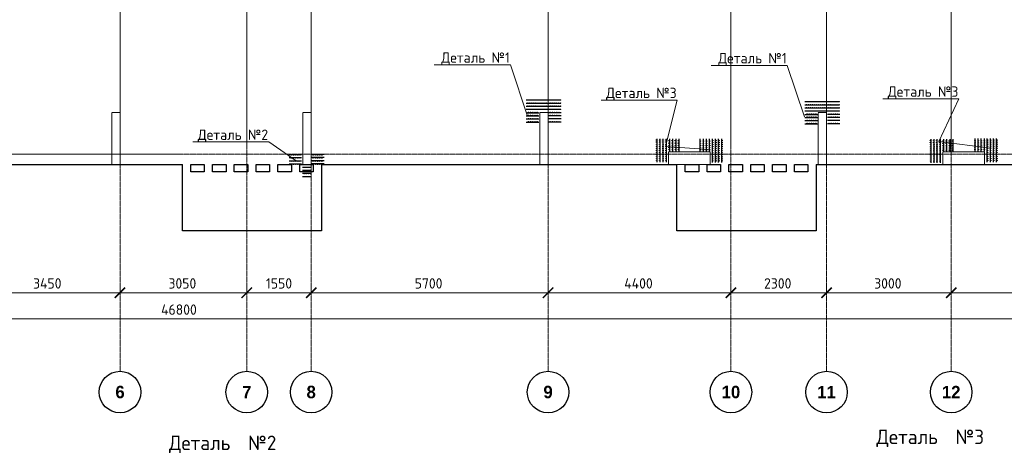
# Model space of a CAD drawing. Header units: millimetres. Extents: x -5898314 to 1055204, y -720802 to 1562611.
# Tile 351 of 362: x 217479 to 241170, y -51721 to -41264. Entities that reach past the tile are written whole.
import ezdxf
from ezdxf import colors
from ezdxf.entities.mleader import LeaderData, LeaderLine
from ezdxf.math import Vec2, Vec3

# ---------------------------------------------------------------- set-up
doc = ezdxf.new("R2010")
doc.units = ezdxf.units.MM
for name, pattern in [('______5', [1100, 800, -100, 100, -100]), ('DASHED', [7, 5, -2, 0]), ('осевая', [50.8, 31.75, -6.35, 6.35, -6.35])]:
    doc.linetypes.add(name, pattern=pattern)
doc.layers.add('Колонна_ бетон', color=7, linetype='Continuous', lineweight=50, true_color=0xb4b496)
for name, color, linetype, lineweight in [('Оси', 40, '______5', 18), ('осн.сетка', 4, 'Continuous', 60), ('Перекрытие ж_бетон', 1, 'Continuous', 30), ('подоснова', 151, 'Continuous', 5), ('размер', 1, 'Continuous', 25), ('РАЗМЕРЫ', 1, 'Continuous', 9)]:
    doc.layers.add(name, color=color, linetype=linetype, lineweight=lineweight)
doc.styles.add('Century Gothic', font='GOTHIC.TTF')
doc.styles.add('GOST-2.304_Type-B', font='GOST_Common.ttf')
doc.styles.add('ГОСТ', font='GOST_Common.ttf')
doc.dimstyles.new('СПДС', dxfattribs={"dimscale": 100, "dimtxt": 2.5, "dimasz": 2, "dimexe": 1.25, "dimexo": 0, "dimtad": 1, "dimdec": 0, "dimrnd": 5, "dimtxsty": 'GOST-2.304_Type-B', "dimblk": 'ARCHTICK', "dimcen": 2.5, "dimdle": 2, "dimclrd": 1, "dimclre": 1, "dimclrt": 1, "dimadec": 0, "dimazin": 2, "dimtfac": 0.75, "dimtdec": 0, "dimtmove": 1, "dimatfit": 3, "dimfxl": 1, "dimtfillclr": 256, "dimtolj": 1, "dimarcsym": 1})

# ---------------------------------------------------------------- blocks, each defined once
blk = doc.blocks.new('_ArchTick')
at = {"color": 0, "linetype": 'ByBlock', "const_width": 0.15}
blk.add_lwpolyline([(-0.5, -0.5), (0.5, 0.5)], dxfattribs=at)
blk = doc.blocks.new('*D1441')
at = {"color": 1, "lineweight": -2, "transparency": 16777216}
for p, q in [((-85705, -346670), (-85705, -346545)), ((-38905, -346670), (-38905, -346545)), ((-85905, -346670), (-38705, -346670))]:
    blk.add_line(p, q, dxfattribs=at)
at = {"layer": 'DEFPOINTS', "color": 0, "lineweight": 0, "transparency": 16777216}
for p in [(-85705, -346670), (-38905, -346670), (-38905, -346670)]:
    blk.add_point(p, dxfattribs=at)
at = {"color": 1, "lineweight": -2, "transparency": 16777216, "xscale": 250, "yscale": 250, "zscale": 250, "rotation": 180}
blk.add_blockref('_ArchTick', (-85705, -346670), dxfattribs=at)
at = {"color": 1, "lineweight": -2, "transparency": 16777216, "xscale": 250, "yscale": 250, "zscale": 250}
blk.add_blockref('_ArchTick', (-38905, -346670), dxfattribs=at)
at = {"color": 1, "lineweight": 0, "transparency": 16777216, "insert": (-67487, -346445), "char_height": 250, "width": 104166.67, "attachment_point": 5, "style": 'GOST-2.304_Type-B'}
blk.add_mtext('\\A1;46800', dxfattribs=at)
blk = doc.blocks.new('NSY101')
at = {"color": 0, "linetype": 'ByBlock', "lineweight": -2}
blk.add_circle((0, 0), 50, dxfattribs=at)
blk = doc.blocks.new('СЛОЖНЫЙ_ОБЪЕКТ_33')
at = {"layer": 'Оси', "color": 16, "linetype": 'Continuous', "lineweight": 25, "transparency": 33554687, "xscale": 9.999999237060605, "yscale": 9.999999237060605, "zscale": 9.999999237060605}
blk.add_blockref('NSY101', (21513, -43009), dxfattribs=at)
at = {"layer": 'Оси', "color": 16, "linetype": 'Continuous', "lineweight": 25, "transparency": 33554687, "insert": (21513, -43009), "char_height": 300, "width": 385, "attachment_point": 5, "style": 'Century Gothic'}
blk.add_mtext('\\A1;{\\fCentury Gothic|i0|b1;\\H300.000000;\\W1.000000;\\C16;6}\\P', dxfattribs=at)
blk = doc.blocks.new('СЛОЖНЫЙ_ОБЪЕКТ_34')
at = {"layer": 'Оси', "color": 16, "linetype": 'Continuous', "lineweight": 25, "transparency": 33554687, "xscale": 9.999999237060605, "yscale": 9.999999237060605, "zscale": 9.999999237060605}
blk.add_blockref('NSY101', (24563, -43009), dxfattribs=at)
at = {"layer": 'Оси', "color": 16, "linetype": 'Continuous', "lineweight": 25, "transparency": 33554687, "insert": (24563, -43009), "char_height": 300, "width": 385, "attachment_point": 5, "style": 'Century Gothic'}
blk.add_mtext('\\A1;{\\fCentury Gothic|i0|b1;\\H300.000000;\\W1.000000;\\C16;7}\\P', dxfattribs=at)
blk = doc.blocks.new('СЛОЖНЫЙ_ОБЪЕКТ_35')
at = {"layer": 'Оси', "color": 16, "linetype": 'Continuous', "lineweight": 25, "transparency": 33554687, "xscale": 9.999999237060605, "yscale": 9.999999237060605, "zscale": 9.999999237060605}
blk.add_blockref('NSY101', (26113, -43009), dxfattribs=at)
at = {"layer": 'Оси', "color": 16, "linetype": 'Continuous', "lineweight": 25, "transparency": 33554687, "insert": (26113, -43009), "char_height": 300, "width": 385, "attachment_point": 5, "style": 'Century Gothic'}
blk.add_mtext('\\A1;{\\fCentury Gothic|i0|b1;\\H300.000000;\\W1.000000;\\C16;8}\\P', dxfattribs=at)
blk = doc.blocks.new('СЛОЖНЫЙ_ОБЪЕКТ_36')
at = {"layer": 'Оси', "color": 16, "linetype": 'Continuous', "lineweight": 25, "transparency": 33554687, "xscale": 9.999999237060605, "yscale": 9.999999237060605, "zscale": 9.999999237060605}
blk.add_blockref('NSY101', (31813, -43009), dxfattribs=at)
at = {"layer": 'Оси', "color": 16, "linetype": 'Continuous', "lineweight": 25, "transparency": 33554687, "insert": (31813, -43009), "char_height": 300, "width": 385, "attachment_point": 5, "style": 'Century Gothic'}
blk.add_mtext('\\A1;{\\fCentury Gothic|i0|b1;\\H300.000000;\\W1.000000;\\C16;9}\\P', dxfattribs=at)
blk = doc.blocks.new('СЛОЖНЫЙ_ОБЪЕКТ_37')
at = {"layer": 'Оси', "color": 16, "linetype": 'Continuous', "lineweight": 25, "transparency": 33554687, "xscale": 9.999999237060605, "yscale": 9.999999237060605, "zscale": 9.999999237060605}
blk.add_blockref('NSY101', (36213, -43009), dxfattribs=at)
at = {"layer": 'Оси', "color": 16, "linetype": 'Continuous', "lineweight": 25, "transparency": 33554687, "insert": (36213, -43009), "char_height": 300, "width": 620, "attachment_point": 5, "style": 'Century Gothic'}
blk.add_mtext('\\A1;{\\fCentury Gothic|i0|b1;\\H300.000000;\\W1.000000;\\C16;10}\\P', dxfattribs=at)
blk = doc.blocks.new('СЛОЖНЫЙ_ОБЪЕКТ_38')
at = {"layer": 'Оси', "color": 16, "linetype": 'Continuous', "lineweight": 25, "transparency": 33554687, "xscale": 9.999999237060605, "yscale": 9.999999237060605, "zscale": 9.999999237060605}
blk.add_blockref('NSY101', (38513, -43009), dxfattribs=at)
at = {"layer": 'Оси', "color": 16, "linetype": 'Continuous', "lineweight": 25, "transparency": 33554687, "insert": (38513, -43009), "char_height": 300, "width": 620, "attachment_point": 5, "style": 'Century Gothic'}
blk.add_mtext('\\A1;{\\fCentury Gothic|i0|b1;\\H300.000000;\\W1.000000;\\C16;11}\\P', dxfattribs=at)
blk = doc.blocks.new('СЛОЖНЫЙ_ОБЪЕКТ_39')
at = {"layer": 'Оси', "color": 16, "linetype": 'Continuous', "lineweight": 25, "transparency": 33554687, "xscale": 9.999999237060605, "yscale": 9.999999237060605, "zscale": 9.999999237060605}
blk.add_blockref('NSY101', (41513, -43009), dxfattribs=at)
at = {"layer": 'Оси', "color": 16, "linetype": 'Continuous', "lineweight": 25, "transparency": 33554687, "insert": (41513, -43009), "char_height": 300, "width": 620, "attachment_point": 5, "style": 'Century Gothic'}
blk.add_mtext('\\A1;{\\fCentury Gothic|i0|b1;\\H300.000000;\\W1.000000;\\C16;12}\\P', dxfattribs=at)
blk = doc.blocks.new('*D1451')
at = {"color": 1, "lineweight": -2, "transparency": 16777216}
for p, q in [((-72555, -346039), (-68705, -346039)), ((-72355, -346039), (-72355, -345914)), ((-68905, -346039), (-68905, -345914))]:
    blk.add_line(p, q, dxfattribs=at)
at = {"layer": 'DEFPOINTS', "color": 0, "lineweight": 0, "transparency": 16777216}
for p in [(-72355, -346039), (-68905, -346039), (-68905, -346039)]:
    blk.add_point(p, dxfattribs=at)
at = {"color": 1, "lineweight": -2, "transparency": 16777216, "xscale": 250, "yscale": 250, "zscale": 250, "rotation": 180}
blk.add_blockref('_ArchTick', (-72355, -346039), dxfattribs=at)
at = {"color": 1, "lineweight": -2, "transparency": 16777216, "xscale": 250, "yscale": 250, "zscale": 250}
blk.add_blockref('_ArchTick', (-68905, -346039), dxfattribs=at)
at = {"color": 1, "lineweight": 0, "transparency": 16777216, "insert": (-70655, -345814), "char_height": 250, "width": 83333.33, "attachment_point": 5, "style": 'GOST-2.304_Type-B'}
blk.add_mtext('\\A1;3450', dxfattribs=at)
blk = doc.blocks.new('*D1452')
at = {"color": 1, "lineweight": -2, "transparency": 16777216}
for p, q in [((-69105, -346039), (-65655, -346039)), ((-68905, -346039), (-68905, -345914)), ((-65855, -346039), (-65855, -345914))]:
    blk.add_line(p, q, dxfattribs=at)
at = {"layer": 'DEFPOINTS', "color": 0, "lineweight": 0, "transparency": 16777216}
for p in [(-68905, -346039), (-65855, -346039), (-65855, -346039)]:
    blk.add_point(p, dxfattribs=at)
at = {"color": 1, "lineweight": -2, "transparency": 16777216, "xscale": 250, "yscale": 250, "zscale": 250, "rotation": 180}
blk.add_blockref('_ArchTick', (-68905, -346039), dxfattribs=at)
at = {"color": 1, "lineweight": -2, "transparency": 16777216, "xscale": 250, "yscale": 250, "zscale": 250}
blk.add_blockref('_ArchTick', (-65855, -346039), dxfattribs=at)
at = {"color": 1, "lineweight": 0, "transparency": 16777216, "insert": (-67405, -345814), "char_height": 250, "width": 83333.33, "attachment_point": 5, "style": 'GOST-2.304_Type-B'}
blk.add_mtext('\\A1;3050', dxfattribs=at)
blk = doc.blocks.new('*D1453')
at = {"color": 1, "lineweight": -2, "transparency": 16777216}
for p, q in [((-66054.71808, -346038.91005), (-64104.71808, -346038.91005)), ((-65854.71808, -346038.91005), (-65854.71808, -345913.91005)), ((-64304.71808, -346038.91005), (-64304.71808, -345913.91005))]:
    blk.add_line(p, q, dxfattribs=at)
at = {"layer": 'DEFPOINTS', "color": 0, "lineweight": 0, "transparency": 16777216}
for p in [(-65854.71808, -346038.91005), (-64304.71808, -346038.91005), (-64304.71808, -346038.91005)]:
    blk.add_point(p, dxfattribs=at)
at = {"color": 1, "lineweight": -2, "transparency": 16777216, "xscale": 250, "yscale": 250, "zscale": 250, "rotation": 180}
blk.add_blockref('_ArchTick', (-65854.71808, -346038.91005), dxfattribs=at)
at = {"color": 1, "lineweight": -2, "transparency": 16777216, "xscale": 250, "yscale": 250, "zscale": 250}
blk.add_blockref('_ArchTick', (-64304.71808, -346038.91005), dxfattribs=at)
at = {"color": 1, "lineweight": 0, "transparency": 16777216, "insert": (-65079.71808, -345813.91005), "char_height": 250, "width": 83333.3333333, "attachment_point": 5, "style": 'GOST-2.304_Type-B'}
blk.add_mtext('\\A1;1550', dxfattribs=at)
blk = doc.blocks.new('*D1454')
at = {"color": 1, "lineweight": -2, "transparency": 16777216}
for p, q in [((-64505, -346039), (-58405, -346039)), ((-64305, -346039), (-64305, -345914)), ((-58605, -346039), (-58605, -345914))]:
    blk.add_line(p, q, dxfattribs=at)
at = {"layer": 'DEFPOINTS', "color": 0, "lineweight": 0, "transparency": 16777216}
for p in [(-64305, -346039), (-58605, -346039), (-58605, -346039)]:
    blk.add_point(p, dxfattribs=at)
at = {"color": 1, "lineweight": -2, "transparency": 16777216, "xscale": 250, "yscale": 250, "zscale": 250, "rotation": 180}
blk.add_blockref('_ArchTick', (-64305, -346039), dxfattribs=at)
at = {"color": 1, "lineweight": -2, "transparency": 16777216, "xscale": 250, "yscale": 250, "zscale": 250}
blk.add_blockref('_ArchTick', (-58605, -346039), dxfattribs=at)
at = {"color": 1, "lineweight": 0, "transparency": 16777216, "insert": (-61480, -345814), "char_height": 250, "width": 83333.33, "attachment_point": 5, "style": 'GOST-2.304_Type-B'}
blk.add_mtext('\\A1;5700', dxfattribs=at)
blk = doc.blocks.new('*D1455')
at = {"color": 1, "lineweight": -2, "transparency": 16777216}
for p, q in [((-58805, -346039), (-54005, -346039)), ((-58605, -346039), (-58605, -345914)), ((-54205, -346039), (-54205, -345914))]:
    blk.add_line(p, q, dxfattribs=at)
at = {"layer": 'DEFPOINTS', "color": 0, "lineweight": 0, "transparency": 16777216}
for p in [(-58605, -346039), (-54205, -346039), (-54205, -346039)]:
    blk.add_point(p, dxfattribs=at)
at = {"color": 1, "lineweight": -2, "transparency": 16777216, "xscale": 250, "yscale": 250, "zscale": 250, "rotation": 180}
blk.add_blockref('_ArchTick', (-58605, -346039), dxfattribs=at)
at = {"color": 1, "lineweight": -2, "transparency": 16777216, "xscale": 250, "yscale": 250, "zscale": 250}
blk.add_blockref('_ArchTick', (-54205, -346039), dxfattribs=at)
at = {"color": 1, "lineweight": 0, "transparency": 16777216, "insert": (-56430, -345814), "char_height": 250, "width": 83333.33, "attachment_point": 5, "style": 'GOST-2.304_Type-B'}
blk.add_mtext('\\A1;4400', dxfattribs=at)
blk = doc.blocks.new('*D1456')
at = {"color": 1, "lineweight": -2, "transparency": 16777216}
for p, q in [((-54405, -346039), (-51705, -346039)), ((-54205, -346039), (-54205, -345914)), ((-51905, -346039), (-51905, -345914))]:
    blk.add_line(p, q, dxfattribs=at)
at = {"layer": 'DEFPOINTS', "color": 0, "lineweight": 0, "transparency": 16777216}
for p in [(-54205, -346039), (-51905, -346039), (-51905, -346039)]:
    blk.add_point(p, dxfattribs=at)
at = {"color": 1, "lineweight": -2, "transparency": 16777216, "xscale": 250, "yscale": 250, "zscale": 250, "rotation": 180}
blk.add_blockref('_ArchTick', (-54205, -346039), dxfattribs=at)
at = {"color": 1, "lineweight": -2, "transparency": 16777216, "xscale": 250, "yscale": 250, "zscale": 250}
blk.add_blockref('_ArchTick', (-51905, -346039), dxfattribs=at)
at = {"color": 1, "lineweight": 0, "transparency": 16777216, "insert": (-53080, -345814), "char_height": 250, "width": 83333.33, "attachment_point": 5, "style": 'GOST-2.304_Type-B'}
blk.add_mtext('\\A1;2300', dxfattribs=at)
blk = doc.blocks.new('*D1457')
at = {"color": 1, "lineweight": -2, "transparency": 16777216}
for p, q in [((-52105, -346039), (-48705, -346039)), ((-51905, -346039), (-51905, -345914)), ((-48905, -346039), (-48905, -345914))]:
    blk.add_line(p, q, dxfattribs=at)
at = {"layer": 'DEFPOINTS', "color": 0, "lineweight": 0, "transparency": 16777216}
for p in [(-51905, -346039), (-48905, -346039), (-48905, -346039)]:
    blk.add_point(p, dxfattribs=at)
at = {"color": 1, "lineweight": -2, "transparency": 16777216, "xscale": 250, "yscale": 250, "zscale": 250, "rotation": 180}
blk.add_blockref('_ArchTick', (-51905, -346039), dxfattribs=at)
at = {"color": 1, "lineweight": -2, "transparency": 16777216, "xscale": 250, "yscale": 250, "zscale": 250}
blk.add_blockref('_ArchTick', (-48905, -346039), dxfattribs=at)
at = {"color": 1, "lineweight": 0, "transparency": 16777216, "insert": (-50430, -345814), "char_height": 250, "width": 83333.33, "attachment_point": 5, "style": 'GOST-2.304_Type-B'}
blk.add_mtext('\\A1;3000', dxfattribs=at)
blk = doc.blocks.new('*D1458')
at = {"color": 1, "lineweight": -2, "transparency": 16777216}
for p, q in [((-49104.71808, -346038.91005), (-44904.71808, -346038.91005)), ((-48904.71808, -346038.91005), (-48904.71808, -345913.91005)), ((-45104.71808, -346038.91005), (-45104.71808, -345913.91005))]:
    blk.add_line(p, q, dxfattribs=at)
at = {"layer": 'DEFPOINTS', "color": 0, "lineweight": 0, "transparency": 16777216}
for p in [(-48904.71808, -346038.91005), (-45104.71808, -346038.91005), (-45104.71808, -346038.91005)]:
    blk.add_point(p, dxfattribs=at)
at = {"color": 1, "lineweight": -2, "transparency": 16777216, "xscale": 250, "yscale": 250, "zscale": 250, "rotation": 180}
blk.add_blockref('_ArchTick', (-48904.71808, -346038.91005), dxfattribs=at)
at = {"color": 1, "lineweight": -2, "transparency": 16777216, "xscale": 250, "yscale": 250, "zscale": 250}
blk.add_blockref('_ArchTick', (-45104.71808, -346038.91005), dxfattribs=at)
at = {"color": 1, "lineweight": 0, "transparency": 16777216, "insert": (-47004.71808, -345813.91005), "char_height": 250, "width": 83333.3333333, "attachment_point": 5, "style": 'GOST-2.304_Type-B'}
blk.add_mtext('\\A1;3800', dxfattribs=at)
blk = doc.blocks.new('подложка стн 1-го этажа')
at = {"layer": 'Колонна_ бетон', "color": 252, "linetype": 'DASHED', "lineweight": 0, "ltscale": 0.5, "true_color": 0x939598, "transparency": 33554687}
for p, q in [((24644, 9462, -200), (24644, 10712, -200)), ((24844, 10712, -200), (24644, 10712, -200)), ((24644, 9462, -200), (24644, 10712, -200)), ((24844, 10712, -200), (24644, 10712, -200)), ((24844, 9462, -200), (24844, 10712, -200)), ((24844, 9462, -200), (24844, 10712, -200)), ((29244, 10712, -200), (29244, 9462, -200)), ((29244, 10712, -200), (29444, 10712, -200)), ((29244, 10712, -200), (29244, 9462, -200)), ((29244, 10712, -200), (29444, 10712, -200)), ((29444, 9462, -200), (29444, 10712, -200)), ((29444, 9462, -200), (29444, 10712, -200)), ((35144, 10712, -200), (34944, 10712, -200)), ((34944, 10712, -200), (34944, 9462, -200)), ((35144, 10712, -200), (34944, 10712, -200)), ((34944, 10712, -200), (34944, 9462, -200)), ((35144, 10712, -200), (35144, 9462, -200)), ((35144, 10712, -200), (35144, 9462, -200)), ((41644, 9462, -200), (41644, 10712, -200)), ((41644, 10712, -200), (41844, 10712, -200)), ((41644, 9462, -200), (41644, 10712, -200)), ((41644, 10712, -200), (41844, 10712, -200)), ((41844, 9462, -200), (41844, 10712, -200)), ((41844, 9462, -200), (41844, 10712, -200)), ((38044, 9762, -200), (39044, 9762, -200)), ((38044, 9462, -200), (38044, 9762, -200)), ((38044, 9762, -200), (39044, 9762, -200)), ((38044, 9462, -200), (38044, 9762, -200)), ((39044, 9462, -200), (39044, 9762, -200)), ((39044, 9462, -200), (39044, 9762, -200)), ((45644, 9762, -200), (44644, 9762, -200)), ((44644, 9762, -200), (44644, 9462, -200)), ((45644, 9762, -200), (44644, 9762, -200)), ((44644, 9762, -200), (44644, 9462, -200)), ((45644, 9462, -200), (45644, 9762, -200)), ((45644, 9462, -200), (45644, 9762, -200)), ((24644, 9462, -200), (24844, 9462, -200)), ((24644, 9462, -200), (24844, 9462, -200)), ((29444, 9462, -200), (29244, 9462, -200)), ((29444, 9462, -200), (29244, 9462, -200)), ((35144, 9462, -200), (34944, 9462, -200)), ((35144, 9462, -200), (34944, 9462, -200)), ((38044, 9462, -200), (39044, 9462, -200)), ((38044, 9462, -200), (39044, 9462, -200)), ((41644, 9462, -200), (41844, 9462, -200)), ((41644, 9462, -200), (41844, 9462, -200)), ((45644, 9462, -200), (44644, 9462, -200)), ((45644, 9462, -200), (44644, 9462, -200))]:
    blk.add_line(p, q, dxfattribs=at)
blk = doc.blocks.new('деталь 1')
at = {"layer": 'осн.сетка', "color": 3, "lineweight": 25, "ltscale": 100}
for points in [[(263119, 23421), (263119, 20072)], [(263419, 23421), (263419, 20072)], [(263719, 23421), (263719, 20072)], [(264019, 23421), (264019, 20072)], [(264319, 23444), (264319, 22244)], [(264619, 23444), (264619, 22244)], [(264919, 23444), (264919, 22244)], [(265219, 23444), (265219, 22244)], [(264319, 20081), (264319, 21281)], [(264619, 20081), (264619, 21281)], [(264919, 20081), (264919, 21281)], [(265219, 20081), (265219, 21281)]]:
    blk.add_lwpolyline(points, dxfattribs=at)
at = {"layer": 'размер', "lineweight": 25, "ltscale": 2}
for centre, radius in [((263087, 23363), 25.2), ((263087, 23167), 25.2), ((263087, 22971), 25.2), ((263087, 22775), 25.2), ((263387, 23363), 25.2), ((263387, 23167), 25.2), ((263387, 22971), 25.2), ((263387, 22775), 25.2), ((263687, 23363), 25.2), ((263687, 23167), 25.2), ((263687, 22971), 25.2), ((263687, 22775), 25.2), ((263987, 23363), 25.2), ((263987, 23167), 25.2), ((263987, 22971), 25.2), ((263987, 22775), 25.2), ((264285, 23234), 27), ((264285, 23024), 27), ((264285, 22814), 27), ((264585, 23234), 27), ((264585, 23024), 27), ((264585, 22814), 27), ((264885, 23234), 27), ((264885, 23024), 27), ((264885, 22814), 27), ((265185, 23234), 27), ((265185, 23024), 27), ((265185, 22814), 27), ((263087, 22579), 25.2), ((263087, 22383), 25.2), ((263087, 22187), 25.2), ((263087, 21991), 25.2), ((263087, 21795), 25.2), ((263387, 22579), 25.2), ((263387, 22383), 25.2), ((263387, 22187), 25.2), ((263387, 21991), 25.2), ((263387, 21795), 25.2), ((263687, 22579), 25.2), ((263687, 22383), 25.2), ((263687, 22187), 25.2), ((263687, 21991), 25.2), ((263687, 21795), 25.2), ((263987, 22579), 25.2), ((263987, 22383), 25.2), ((263987, 22187), 25.2), ((263987, 21991), 25.2), ((263987, 21795), 25.2), ((264285, 22604), 27), ((264285, 22394), 27), ((264585, 22604), 27), ((264585, 22394), 27), ((264885, 22604), 27), ((264885, 22394), 27), ((265185, 22604), 27), ((265185, 22394), 27), ((263087, 21599), 25.2), ((263087, 21403), 25.2), ((263087, 21207), 25.2), ((263087, 21011), 25.2), ((263387, 21599), 25.2), ((263387, 21403), 25.2), ((263387, 21207), 25.2), ((263387, 21011), 25.2), ((263687, 21599), 25.2), ((263687, 21403), 25.2), ((263687, 21207), 25.2), ((263687, 21011), 25.2), ((263987, 21599), 25.2), ((263987, 21403), 25.2), ((263987, 21207), 25.2), ((263987, 21011), 25.2), ((264285, 21131), 27), ((264285, 20921), 27), ((264585, 21131), 27), ((264585, 20921), 27), ((264885, 21131), 27), ((264885, 20921), 27), ((265185, 21131), 27), ((265185, 20921), 27), ((263087, 20815), 25.2), ((263087, 20619), 25.2), ((263087, 20423), 25.2), ((263087, 20227), 25.2), ((263387, 20815), 25.2), ((263387, 20619), 25.2), ((263387, 20423), 25.2), ((263387, 20227), 25.2), ((263687, 20815), 25.2), ((263687, 20619), 25.2), ((263687, 20423), 25.2), ((263687, 20227), 25.2), ((263987, 20815), 25.2), ((263987, 20619), 25.2), ((263987, 20423), 25.2), ((263987, 20227), 25.2), ((264285, 20711), 27), ((264285, 20501), 27), ((264285, 20291), 27), ((264585, 20711), 27), ((264585, 20501), 27), ((264585, 20291), 27), ((264885, 20711), 27), ((264885, 20501), 27), ((264885, 20291), 27), ((265185, 20711), 27), ((265185, 20501), 27), ((265185, 20291), 27)]:
    blk.add_circle(centre, radius, dxfattribs=at)
blk = doc.blocks.new('_None')
blk = doc.blocks.new('оси блок 2')
at = {"layer": 'Оси', "color": 16, "linetype": 'осевая', "lineweight": 0, "transparency": 33554687}
for p, q in [((-68904.7, -322543), (-68904.7, -347914.1)), ((-65854.7, -322543), (-65854.7, -347914.1)), ((-64304.7, -322543), (-64304.7, -347914.1)), ((-58604.7, -322543), (-58604.7, -347914.1)), ((-54204.7, -322543), (-54204.7, -347914.1)), ((-51904.7, -322543), (-51904.7, -347914.1)), ((-48904.7, -322543), (-48904.7, -347914.1)), ((-89822.3, -342701.3), (-37238.5, -342701.3))]:
    blk.add_line(p, q, dxfattribs=at)
at = {"layer": 'Оси', "color": 16, "linetype": 'Continuous', "lineweight": 25, "transparency": 33554687}
for name in ['СЛОЖНЫЙ_ОБЪЕКТ_33', 'СЛОЖНЫЙ_ОБЪЕКТ_34', 'СЛОЖНЫЙ_ОБЪЕКТ_35', 'СЛОЖНЫЙ_ОБЪЕКТ_36', 'СЛОЖНЫЙ_ОБЪЕКТ_37', 'СЛОЖНЫЙ_ОБЪЕКТ_38', 'СЛОЖНЫЙ_ОБЪЕКТ_39']:
    blk.add_blockref(name, (-90418.2, -305420.5), dxfattribs=at)
at = {"lineweight": 0}
for base, p1, p2, picture, middle in [((-68904.7, -346038.9), (-72354.7, -346038.9), (-68904.7, -346038.9), '*D1451', (-70654.9, -346038.9)), ((-65854.7, -346038.9), (-68904.7, -346038.9), (-65854.7, -346038.9), '*D1452', (-67404.9, -346038.9)), ((-64304.7, -346038.9), (-65854.7, -346038.9), (-64304.7, -346038.9), '*D1453', (-65079.7, -346038.9)), ((-58604.7, -346038.9), (-64304.7, -346038.9), (-58604.7, -346038.9), '*D1454', (-61479.9, -346038.9)), ((-54204.7, -346038.9), (-58604.7, -346038.9), (-54204.7, -346038.9), '*D1455', (-56429.9, -346038.9)), ((-51904.7, -346038.9), (-54204.7, -346038.9), (-51904.7, -346038.9), '*D1456', (-53079.9, -346038.9)), ((-48904.7, -346038.9), (-51904.7, -346038.9), (-48904.7, -346038.9), '*D1457', (-50429.9, -346038.9)), ((-45104.7, -346038.9), (-48904.7, -346038.9), (-45104.7, -346038.9), '*D1458', (-47004.7, -346038.9)), ((-38904.7, -346670.2), (-85704.7, -346670.2), (-38904.7, -346670.2), '*D1441', (-67487.3, -346670.2))]:
    dim = blk.add_linear_dim(base=base, p1=p1, p2=p2, dimstyle='СПДС', override={"dimgap": 1}, dxfattribs=at)
    dim.commit()
    dim.dimension.update_dxf_attribs({"geometry": picture, "text_midpoint": middle, "dimtype": 160})

msp = doc.modelspace()

# ---------------------------------------------------------------- linework, layer by layer
at = {"layer": 'осн.сетка', "color": 3, "lineweight": 25, "ltscale": 100}
for points in [[(232813.89, -44695.65), (232813.89, -44130.14)], [(232888.89, -44695.65), (232888.89, -44130.14)], [(232963.89, -44695.65), (232963.89, -44130.14)], [(233038.89, -44695.65), (233038.89, -44130.14)], [(233113.89, -44129.83), (233113.89, -44429.83)], [(233188.89, -44129.83), (233188.89, -44429.83)], [(233263.89, -44129.83), (233263.89, -44429.83)], [(233338.89, -44129.83), (233338.89, -44429.83)], [(233846.05, -44133.43), (233846.05, -44433.43)], [(233921.05, -44133.43), (233921.05, -44433.43)], [(233996.05, -44133.43), (233996.05, -44433.43)], [(234071.05, -44133.43), (234071.05, -44433.43)], [(234146.05, -44699.25), (234146.05, -44133.73)], [(234221.05, -44699.25), (234221.05, -44133.73)], [(234296.05, -44699.25), (234296.05, -44133.73)], [(234371.05, -44699.25), (234371.05, -44133.73)], [(239407.9, -44706.02), (239407.9, -44140.5)], [(239482.9, -44706.02), (239482.9, -44140.5)], [(239557.9, -44706.02), (239557.9, -44140.5)], [(239632.9, -44706.02), (239632.9, -44140.5)], [(239707.9, -44140.2), (239707.9, -44440.2)], [(239782.9, -44140.2), (239782.9, -44440.2)], [(239857.9, -44140.2), (239857.9, -44440.2)], [(239932.9, -44140.2), (239932.9, -44440.2)], [(240459.35, -44124.4), (240459.35, -44424.4)], [(240534.35, -44124.4), (240534.35, -44424.4)], [(240609.35, -44124.4), (240609.35, -44424.4)], [(240684.35, -44124.4), (240684.35, -44424.4)], [(240759.35, -44690.22), (240759.35, -44124.71)], [(240834.35, -44690.22), (240834.35, -44124.71)], [(240909.35, -44690.22), (240909.35, -44124.71)], [(240984.35, -44690.22), (240984.35, -44124.71)], [(223961.27, -44508.5), (224261.27, -44508.5)], [(224801.88, -44508.5), (224501.88, -44508.5)], [(223961.27, -44583.5), (224261.27, -44583.5)], [(223961.27, -44658.5), (224261.27, -44658.5)], [(223961.27, -44733.5), (224261.27, -44733.5)], [(224801.88, -44583.5), (224501.88, -44583.5)], [(224801.88, -44658.5), (224501.88, -44658.5)], [(224801.88, -44733.5), (224501.88, -44733.5)], [(224284.84, -44808.5), (224484.84, -44808.5)], [(224284.84, -44883.5), (224484.84, -44883.5)], [(224284.84, -44958.5), (224484.84, -44958.5)], [(224284.84, -45033.5), (224484.84, -45033.5)]]:
    msp.add_lwpolyline(points, dxfattribs=at)
at = {"layer": 'Перекрытие ж_бетон'}
for p, q in [((221393.41, -46346.3), (221393.41, -44746.3)), ((224743.41, -44746.3), (224743.41, -46346.3)), ((233293.24, -46346.3), (233293.24, -44746.3)), ((236643.24, -44746.3), (236643.24, -46346.3)), ((224743.41, -46346.3), (221393.41, -46346.3)), ((236643.24, -46346.3), (233293.24, -46346.3))]:
    msp.add_line(p, q, dxfattribs=at)
for points in [[(202843.24, -44746.3), (221393.41, -44746.3)], [(224743.41, -44746.3), (230144.66, -44746.3)], [(230143.24, -44746.3), (233293.24, -44746.3)], [(236643.24, -44746.3), (236793.24, -44746.3), (236793.24, -44746.3), (240142.78, -44746.3), (240142.78, -44746.3), (247093.24, -44746.3)]]:
    msp.add_lwpolyline(points, dxfattribs=at)
for points, elevation in [([(221918.47, -44926.27), (221593.47, -44926.27), (221593.47, -44746.27), (221918.47, -44746.27)], -0.05), ([(222443.38, -44926.27), (222118.38, -44926.27), (222118.38, -44746.27), (222443.38, -44746.27)], 0.02), ([(222968.45, -44926.27), (222643.45, -44926.27), (222643.45, -44746.27), (222968.45, -44746.27)], -0.05), ([(223493.35, -44926.27), (223168.35, -44926.27), (223168.35, -44746.27), (223493.35, -44746.27)], 0.05), ([(224018.34, -44926.27), (223693.34, -44926.27), (223693.34, -44746.27), (224018.34, -44746.27)], 0.07), ([(224543.33, -44926.27), (224218.33, -44926.27), (224218.33, -44746.27), (224543.33, -44746.27)], 0.09), ([(233818.4, -44926.27), (233493.4, -44926.27), (233493.4, -44746.27), (233818.4, -44746.27)], -0.14), ([(234343.31, -44926.27), (234018.31, -44926.27), (234018.31, -44746.27), (234343.31, -44746.27)], -0.07), ([(234868.38, -44926.27), (234543.38, -44926.27), (234543.38, -44746.27), (234868.38, -44746.27)], -0.14), ([(235393.28, -44926.27), (235068.28, -44926.27), (235068.28, -44746.27), (235393.28, -44746.27)], -0.04), ([(235918.27, -44926.27), (235593.27, -44926.27), (235593.27, -44746.27), (235918.27, -44746.27)], -0.02)]:
    msp.add_lwpolyline(points, close=True, dxfattribs=dict(at, elevation=elevation))
msp.add_lwpolyline([(236443.26, -44926.27), (236118.26, -44926.27), (236118.26, -44746.27), (236443.26, -44746.27)], close=True, dxfattribs=at)
at = {"layer": 'размер', "lineweight": 25, "ltscale": 2}
for centre, radius in [((232800.06, -44157.26), 6.3), ((232800.06, -44206.26), 6.3), ((232806.04, -44264.14), 6.3), ((232875.06, -44157.26), 6.3), ((232875.06, -44206.26), 6.3), ((232881.04, -44264.14), 6.3), ((232950.06, -44157.26), 6.3), ((232950.06, -44206.26), 6.3), ((232956.04, -44264.14), 6.3), ((233025.06, -44157.26), 6.3), ((233025.06, -44206.26), 6.3), ((233031.04, -44264.14), 6.3), ((233099.5, -44173.46), 6.75), ((233105.48, -44234.83), 6.75), ((233105.48, -44287.33), 6.75), ((233174.5, -44173.46), 6.75), ((233180.48, -44234.83), 6.75), ((233180.48, -44287.33), 6.75), ((233249.5, -44173.46), 6.75), ((233255.48, -44234.83), 6.75), ((233255.48, -44287.33), 6.75), ((233324.5, -44173.46), 6.75), ((233330.48, -44234.83), 6.75), ((233330.48, -44287.33), 6.75), ((233854.45, -44185.93), 6.75), ((233854.45, -44238.43), 6.75), ((233854.45, -44290.93), 6.75), ((233929.45, -44185.93), 6.75), ((233929.45, -44238.43), 6.75), ((233929.45, -44290.93), 6.75), ((234004.45, -44185.93), 6.75), ((234004.45, -44238.43), 6.75), ((234004.45, -44290.93), 6.75), ((234079.45, -44185.93), 6.75), ((234079.45, -44238.43), 6.75), ((234079.45, -44290.93), 6.75), ((234153.89, -44169.73), 6.3), ((234153.89, -44218.73), 6.3), ((234153.89, -44267.73), 6.3), ((234228.89, -44169.73), 6.3), ((234228.89, -44218.73), 6.3), ((234228.89, -44267.73), 6.3), ((234303.89, -44169.73), 6.3), ((234303.89, -44218.73), 6.3), ((234303.89, -44267.73), 6.3), ((234378.89, -44169.73), 6.3), ((234378.89, -44218.73), 6.3), ((234378.89, -44267.73), 6.3), ((239394.08, -44167.63), 6.3), ((239394.08, -44216.63), 6.3), ((239400.06, -44274.5), 6.3), ((239469.08, -44167.63), 6.3), ((239469.08, -44216.63), 6.3), ((239475.06, -44274.5), 6.3), ((239544.08, -44167.63), 6.3), ((239544.08, -44216.63), 6.3), ((239550.06, -44274.5), 6.3), ((239619.08, -44167.63), 6.3), ((239619.08, -44216.63), 6.3), ((239625.06, -44274.5), 6.3), ((239693.52, -44183.82), 6.75), ((239699.5, -44245.2), 6.75), ((239699.5, -44297.7), 6.75), ((239768.52, -44183.82), 6.75), ((239774.5, -44245.2), 6.75), ((239774.5, -44297.7), 6.75), ((239843.52, -44183.82), 6.75), ((239849.5, -44245.2), 6.75), ((239849.5, -44297.7), 6.75), ((239918.52, -44183.82), 6.75), ((239924.5, -44245.2), 6.75), ((239924.5, -44297.7), 6.75), ((240467.76, -44176.9), 6.75), ((240467.76, -44229.4), 6.75), ((240467.76, -44281.9), 6.75), ((240542.76, -44176.9), 6.75), ((240542.76, -44229.4), 6.75), ((240542.76, -44281.9), 6.75), ((240617.76, -44176.9), 6.75), ((240617.76, -44229.4), 6.75), ((240617.76, -44281.9), 6.75), ((240692.76, -44176.9), 6.75), ((240692.76, -44229.4), 6.75), ((240692.76, -44281.9), 6.75), ((240767.2, -44160.7), 6.3), ((240767.2, -44209.7), 6.3), ((240767.2, -44258.7), 6.3), ((240767.2, -44307.7), 6.3), ((240842.2, -44160.7), 6.3), ((240842.2, -44209.7), 6.3), ((240842.2, -44258.7), 6.3), ((240842.2, -44307.7), 6.3), ((240917.2, -44160.7), 6.3), ((240917.2, -44209.7), 6.3), ((240917.2, -44258.7), 6.3), ((240917.2, -44307.7), 6.3), ((240992.2, -44160.7), 6.3), ((240992.2, -44209.7), 6.3), ((240992.2, -44258.7), 6.3), ((240992.2, -44307.7), 6.3), ((224013.77, -44516.91), 6.75), ((224066.27, -44516.91), 6.75), ((224118.77, -44516.91), 6.75), ((224171.27, -44516.91), 6.75), ((224223.77, -44516.91), 6.75), ((224539.38, -44516.91), 6.75), ((224591.88, -44516.91), 6.75), ((224644.38, -44516.91), 6.75), ((224696.88, -44516.91), 6.75), ((224749.38, -44516.91), 6.75), ((232806.04, -44313.14), 6.3), ((232806.04, -44362.14), 6.3), ((232806.04, -44411.14), 6.3), ((232806.04, -44460.14), 6.3), ((232806.04, -44509.14), 6.3), ((232881.04, -44313.14), 6.3), ((232881.04, -44362.14), 6.3), ((232881.04, -44411.14), 6.3), ((232881.04, -44460.14), 6.3), ((232881.04, -44509.14), 6.3), ((232956.04, -44313.14), 6.3), ((232956.04, -44362.14), 6.3), ((232956.04, -44411.14), 6.3), ((232956.04, -44460.14), 6.3), ((232956.04, -44509.14), 6.3), ((233031.04, -44313.14), 6.3), ((233031.04, -44362.14), 6.3), ((233031.04, -44411.14), 6.3), ((233031.04, -44460.14), 6.3), ((233031.04, -44509.14), 6.3), ((233105.48, -44339.83), 6.75), ((233105.48, -44392.33), 6.75), ((233180.48, -44339.83), 6.75), ((233180.48, -44392.33), 6.75), ((233255.48, -44339.83), 6.75), ((233255.48, -44392.33), 6.75), ((233330.48, -44339.83), 6.75), ((233330.48, -44392.33), 6.75), ((233854.45, -44343.43), 6.75), ((233854.45, -44395.93), 6.75), ((233929.45, -44343.43), 6.75), ((233929.45, -44395.93), 6.75), ((234004.45, -44343.43), 6.75), ((234004.45, -44395.93), 6.75), ((234079.45, -44343.43), 6.75), ((234079.45, -44395.93), 6.75), ((234153.89, -44316.73), 6.3), ((234153.89, -44365.73), 6.3), ((234153.89, -44414.73), 6.3), ((234153.89, -44463.73), 6.3), ((234153.89, -44512.73), 6.3), ((234228.89, -44316.73), 6.3), ((234228.89, -44365.73), 6.3), ((234228.89, -44414.73), 6.3), ((234228.89, -44463.73), 6.3), ((234228.89, -44512.73), 6.3), ((234303.89, -44316.73), 6.3), ((234303.89, -44365.73), 6.3), ((234303.89, -44414.73), 6.3), ((234303.89, -44463.73), 6.3), ((234303.89, -44512.73), 6.3), ((234378.89, -44316.73), 6.3), ((234378.89, -44365.73), 6.3), ((234378.89, -44414.73), 6.3), ((234378.89, -44463.73), 6.3), ((234378.89, -44512.73), 6.3), ((239400.06, -44323.5), 6.3), ((239400.06, -44372.5), 6.3), ((239400.06, -44421.5), 6.3), ((239400.06, -44470.5), 6.3), ((239400.06, -44519.5), 6.3), ((239475.06, -44323.5), 6.3), ((239475.06, -44372.5), 6.3), ((239475.06, -44421.5), 6.3), ((239475.06, -44470.5), 6.3), ((239475.06, -44519.5), 6.3), ((239550.06, -44323.5), 6.3), ((239550.06, -44372.5), 6.3), ((239550.06, -44421.5), 6.3), ((239550.06, -44470.5), 6.3), ((239550.06, -44519.5), 6.3), ((239625.06, -44323.5), 6.3), ((239625.06, -44372.5), 6.3), ((239625.06, -44421.5), 6.3), ((239625.06, -44470.5), 6.3), ((239625.06, -44519.5), 6.3), ((239699.5, -44350.2), 6.75), ((239699.5, -44402.7), 6.75), ((239774.5, -44350.2), 6.75), ((239774.5, -44402.7), 6.75), ((239849.5, -44350.2), 6.75), ((239849.5, -44402.7), 6.75), ((239924.5, -44350.2), 6.75), ((239924.5, -44402.7), 6.75), ((240467.76, -44334.4), 6.75), ((240467.76, -44386.9), 6.75), ((240542.76, -44334.4), 6.75), ((240542.76, -44386.9), 6.75), ((240617.76, -44334.4), 6.75), ((240617.76, -44386.9), 6.75), ((240692.76, -44334.4), 6.75), ((240692.76, -44386.9), 6.75), ((240767.2, -44356.7), 6.3), ((240767.2, -44405.7), 6.3), ((240767.2, -44454.7), 6.3), ((240767.2, -44503.7), 6.3), ((240842.2, -44356.7), 6.3), ((240842.2, -44405.7), 6.3), ((240842.2, -44454.7), 6.3), ((240842.2, -44503.7), 6.3), ((240917.2, -44356.7), 6.3), ((240917.2, -44405.7), 6.3), ((240917.2, -44454.7), 6.3), ((240917.2, -44503.7), 6.3), ((240992.2, -44356.7), 6.3), ((240992.2, -44405.7), 6.3), ((240992.2, -44454.7), 6.3), ((240992.2, -44503.7), 6.3), ((224013.77, -44591.91), 6.75), ((224013.77, -44666.91), 6.75), ((224013.77, -44741.91), 6.75), ((224066.27, -44591.91), 6.75), ((224066.27, -44666.91), 6.75), ((224066.27, -44741.91), 6.75), ((224118.77, -44591.91), 6.75), ((224118.77, -44666.91), 6.75), ((224118.77, -44741.91), 6.75), ((224171.27, -44591.91), 6.75), ((224171.27, -44666.91), 6.75), ((224171.27, -44741.91), 6.75), ((224223.77, -44591.91), 6.75), ((224223.77, -44666.91), 6.75), ((224223.77, -44741.91), 6.75), ((224539.38, -44591.91), 6.75), ((224539.38, -44666.91), 6.75), ((224539.38, -44741.91), 6.75), ((224591.88, -44591.91), 6.75), ((224591.88, -44666.91), 6.75), ((224591.88, -44741.91), 6.75), ((224644.38, -44591.91), 6.75), ((224644.38, -44666.91), 6.75), ((224644.38, -44741.91), 6.75), ((224696.88, -44591.91), 6.75), ((224696.88, -44666.91), 6.75), ((224696.88, -44741.91), 6.75), ((224749.38, -44591.91), 6.75), ((224749.38, -44666.91), 6.75), ((224749.38, -44741.91), 6.75), ((232806.04, -44558.14), 6.3), ((232806.04, -44607.14), 6.3), ((232806.04, -44656.14), 6.3), ((232881.04, -44558.14), 6.3), ((232881.04, -44607.14), 6.3), ((232881.04, -44656.14), 6.3), ((232956.04, -44558.14), 6.3), ((232956.04, -44607.14), 6.3), ((232956.04, -44656.14), 6.3), ((233031.04, -44558.14), 6.3), ((233031.04, -44607.14), 6.3), ((233031.04, -44656.14), 6.3), ((234153.89, -44561.73), 6.3), ((234153.89, -44610.73), 6.3), ((234153.89, -44659.73), 6.3), ((234228.89, -44561.73), 6.3), ((234228.89, -44610.73), 6.3), ((234228.89, -44659.73), 6.3), ((234303.89, -44561.73), 6.3), ((234303.89, -44610.73), 6.3), ((234303.89, -44659.73), 6.3), ((234378.89, -44561.73), 6.3), ((234378.89, -44610.73), 6.3), ((234378.89, -44659.73), 6.3), ((239400.06, -44568.5), 6.3), ((239400.06, -44617.5), 6.3), ((239400.06, -44666.5), 6.3), ((239475.06, -44568.5), 6.3), ((239475.06, -44617.5), 6.3), ((239475.06, -44666.5), 6.3), ((239550.06, -44568.5), 6.3), ((239550.06, -44617.5), 6.3), ((239550.06, -44666.5), 6.3), ((239625.06, -44568.5), 6.3), ((239625.06, -44617.5), 6.3), ((239625.06, -44666.5), 6.3), ((240767.2, -44552.7), 6.3), ((240767.2, -44601.7), 6.3), ((240767.2, -44650.7), 6.3), ((240842.2, -44552.7), 6.3), ((240842.2, -44601.7), 6.3), ((240842.2, -44650.7), 6.3), ((240917.2, -44552.7), 6.3), ((240917.2, -44601.7), 6.3), ((240917.2, -44650.7), 6.3), ((240992.2, -44552.7), 6.3), ((240992.2, -44601.7), 6.3), ((240992.2, -44650.7), 6.3), ((224324.58, -44816.34), 6.3), ((224324.58, -44891.34), 6.3), ((224324.58, -44966.34), 6.3), ((224373.58, -44816.34), 6.3), ((224373.58, -44891.34), 6.3), ((224373.58, -44966.34), 6.3), ((224422.58, -44816.34), 6.3), ((224422.58, -44891.34), 6.3), ((224422.58, -44966.34), 6.3), ((224471.58, -44816.34), 6.3), ((224471.58, -44891.34), 6.3), ((224471.58, -44966.34), 6.3), ((224324.58, -45041.34), 6.3), ((224373.58, -45041.34), 6.3), ((224422.58, -45041.34), 6.3), ((224471.58, -45041.34), 6.3)]:
    msp.add_circle(centre, radius, dxfattribs=at)

# ---------------------------------------------------------------- block references
msp.add_blockref('подложка стн 1-го этажа', (195049.32, -54208.1, 560))
at = {"layer": 'РАЗМЕРЫ'}
msp.add_blockref('оси блок 2', (288797.96, 298205.02), dxfattribs=at)
at = {"layer": 'РАЗМЕРЫ', "color": 1, "xscale": 0.25, "yscale": 0.25, "zscale": 0.25, "rotation": 270}
for p in [(224646.87, 22576.99), (231353.29, 22537)]:
    msp.add_blockref('деталь 1', p, dxfattribs=at)

# ---------------------------------------------------------------- texts
at = {"layer": 'размер', "linetype": 'Continuous', "ltscale": 0.4, "char_height": 350, "width": 4197.9596, "attachment_point": 1, "style": 'ГОСТ'}
for s, insert in [('Деталь  №3', (238093.64, -51125.99)), ('Деталь  №2', (221071.82, -51270.99))]:
    msp.add_mtext(s, dxfattribs=dict(at, insert=insert))

# ---------------------------------------------------------------- leaders
at = {"layer": 'подоснова', "color": 5, "lineweight": 0, "ltscale": 0.3}
ml = msp.add_multileader_mtext('Standard', dxfattribs=at)
ml.set_content('Деталь №1', color=5, style='GOST-2.304_Type-B')
ml.set_leader_properties(color=256, linetype='ByLayer', lineweight=15)
ml.set_arrow_properties(name='NONE')
ml.build(insert=Vec2(0, 0))
ml.multileader.update_dxf_attribs({"text_left_attachment_type": 6, "text_right_attachment_type": 6, "dogleg_length": 0.1, "arrow_head_size": 18})
ctx = ml.context
ctx.base_point, ctx.char_height, ctx.arrow_head_size, ctx.landing_gap_size, ctx.plane_origin = Vec3(227611.32, -42351.06), 250, 18, 20, Vec3(224718.08, -31561.68)
ctx.left_attachment, ctx.right_attachment, ctx.text_align_type = 6, 6, 1
notes = []
notes.append((ctx, [(1, (1, 1, 0), (229287.02, -42351.06), (-1, 0), 0.1, [(1, [(229698.2, -43586.83)], 0, [])])]))
ctx.mtext.insert, ctx.mtext.alignment, ctx.mtext.flow_direction = Vec3(228449.12, -42051.06), 2, 5
ml = msp.add_multileader_mtext('Standard', dxfattribs=at)
ml.set_content('Деталь №1', color=5, style='GOST-2.304_Type-B')
ml.set_leader_properties(color=256, linetype='ByLayer', lineweight=15)
ml.set_arrow_properties(name='NONE')
ml.build(insert=Vec2(0, 0))
ml.multileader.update_dxf_attribs({"text_left_attachment_type": 6, "text_right_attachment_type": 6, "dogleg_length": 0.1, "arrow_head_size": 18})
ctx = ml.context
ctx.base_point, ctx.char_height, ctx.arrow_head_size, ctx.landing_gap_size, ctx.plane_origin = Vec3(234273.68, -42365.46), 250, 18, 20, Vec3(231380.44, -31576.08)
ctx.left_attachment, ctx.right_attachment, ctx.text_align_type = 6, 6, 1
notes.append((ctx, [(1, (1, 1, 0), (235949.38, -42365.46), (-1, 0), 0.1, [(1, [(236360.56, -43601.23)], 0, [])])]))
ctx.mtext.insert, ctx.mtext.alignment, ctx.mtext.flow_direction = Vec3(235111.48, -42065.46), 2, 5
at = {"layer": 'подоснова', "color": 2, "lineweight": 0, "ltscale": 0.3}
ml = msp.add_multileader_mtext('Standard', dxfattribs=at)
ml.set_content('Деталь №3', color=2, style='GOST-2.304_Type-B')
ml.set_leader_properties(color=256, linetype='ByLayer', lineweight=15)
ml.set_arrow_properties(name='NONE')
ml.build(insert=Vec2(0, 0))
ml.multileader.update_dxf_attribs({"text_left_attachment_type": 6, "text_right_attachment_type": 6, "dogleg_length": 0.1, "arrow_head_size": 18})
ctx = ml.context
ctx.base_point, ctx.char_height, ctx.arrow_head_size, ctx.landing_gap_size, ctx.plane_origin = Vec3(238353.58, -43169.07), 250, 18, 20, Vec3(243037.73, -32628.48)
ctx.left_attachment, ctx.right_attachment, ctx.text_align_type = 6, 6, 1
notes.append((ctx, [(0, (1, 1, 0), (240079.29, -43169.07), (-1, 0), 0.1, [(1, [(240836.32, -44356.33), (239596.46, -44191.79)], 0, [])])]))
ctx.mtext.insert, ctx.mtext.alignment, ctx.mtext.flow_direction = Vec3(239216.39, -42869.07), 2, 5
ml = msp.add_multileader_mtext('Standard', dxfattribs=at)
ml.set_content('Деталь №3', color=2, style='GOST-2.304_Type-B')
ml.set_leader_properties(color=256, linetype='ByLayer', lineweight=15)
ml.set_arrow_properties(name='NONE')
ml.build(insert=Vec2(0, 0))
ml.multileader.update_dxf_attribs({"text_left_attachment_type": 6, "text_right_attachment_type": 6, "dogleg_length": 0.1, "arrow_head_size": 18})
ctx = ml.context
ctx.base_point, ctx.char_height, ctx.arrow_head_size, ctx.landing_gap_size, ctx.plane_origin = Vec3(231575.51, -43201.27), 250, 18, 20, Vec3(236259.65, -32660.68)
ctx.left_attachment, ctx.right_attachment, ctx.text_align_type = 6, 6, 1
notes.append((ctx, [(0, (1, 1, 0), (233301.21, -43201.27), (-1, 0), 0.1, [(1, [(234058.25, -44388.53), (233017.82, -44313.48)], 0, [])])]))
ctx.mtext.insert, ctx.mtext.alignment, ctx.mtext.flow_direction = Vec3(232438.31, -42901.27), 2, 5
at = {"layer": 'подоснова', "color": 6, "lineweight": 0, "ltscale": 0.3}
ml = msp.add_multileader_mtext('Standard', dxfattribs=at)
ml.set_content('Деталь №2', color=6, style='GOST-2.304_Type-B')
ml.set_leader_properties(color=256, linetype='ByLayer', lineweight=15)
ml.set_arrow_properties(name='NONE')
ml.build(insert=Vec2(0, 0))
ml.multileader.update_dxf_attribs({"text_left_attachment_type": 6, "text_right_attachment_type": 6, "dogleg_length": 0.1, "arrow_head_size": 18})
ctx = ml.context
ctx.base_point, ctx.char_height, ctx.arrow_head_size, ctx.landing_gap_size, ctx.plane_origin = Vec3(221747.83, -44206.53), 250, 18, 20, Vec3(218789.29, -33665.94)
ctx.left_attachment, ctx.right_attachment, ctx.text_align_type = 6, 6, 1
notes.append((ctx, [(1, (1, 1, 0), (223473.54, -44206.53), (-1, 0), 0.1, [(0, [(224133.37, -44663.43)], 0, [])])]))
ctx.mtext.insert, ctx.mtext.alignment, ctx.mtext.flow_direction = Vec3(222610.63, -43906.53), 2, 5
for ctx, leaders in notes:
    for number, flags, end, landing, length, lines in leaders:
        leader = LeaderData()
        leader.index, (leader.has_last_leader_line, leader.has_dogleg_vector, leader.attachment_direction) = number, flags
        leader.last_leader_point, leader.dogleg_vector, leader.dogleg_length = Vec3(end), Vec3(landing), length
        for number, points, colour, breaks in lines:
            line = LeaderLine()
            line.index, line.vertices, line.color, line.breaks = number, Vec3.list(points), colors.encode_raw_color(colour), breaks
            leader.lines.append(line)
        ctx.leaders.append(leader)

doc.saveas('drawing.dxf')
